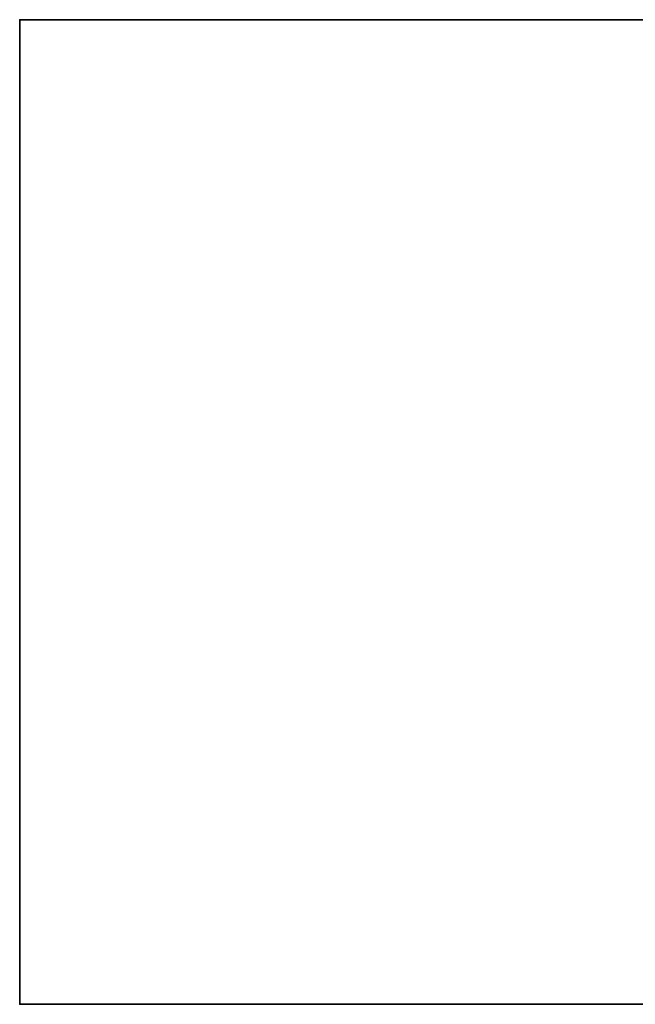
# Model space of a CAD drawing. Header units: millimetres. Extents: x -603 to 3703, y -120 to 193.
# Tile 274 of 656: x 822 to 953, y -35 to 174. Entities that reach past the tile are written whole.
import ezdxf

# ---------------------------------------------------------------- set-up
doc = ezdxf.new("R2010")
doc.units = ezdxf.units.MM
doc.layers.add('152', color=7, linetype='Continuous', true_color=0xffffff)

# ---------------------------------------------------------------- blocks, each defined once
blk = doc.blocks.new('UG_SURFACE_002')
at = {"layer": '152', "color": 252, "linetype": 'Continuous', "lineweight": 35}
for points in [[(2177.5, -35, 2213), (2177.5, 174.4, 2213), (822.5, 174.4, 2213), (822.5, -35, 2213)], [(822.5, -35, 2213), (822.5, 174.4, 2213), (822.5, 174.4, -7), (822.5, -35, -7)], [(822.5, -35, -7), (822.5, 174.4, -7), (972.5, 174.4, -7), (972.5, -35, -7)], [(822.5, 174.4, 2213), (2177.5, 174.4, 2213), (2027.5, 174.4, 2063), (972.5, 174.4, 2063)], [(972.5, 174.4, 2063), (972.5, 174.4, -7), (822.5, 174.4, -7), (822.5, 174.4, 2213)], [(2177.5, -35, 2213), (822.5, -35, 2213), (972.5, -35, 2063), (2027.5, -35, 2063)], [(822.5, -35, 2213), (822.5, -35, -7), (972.5, -35, -7), (972.5, -35, 2063)]]:
    blk.add_3dface(points, dxfattribs=at)

msp = doc.modelspace()

# ---------------------------------------------------------------- linework, layer by layer
at = {"layer": '152', "color": 252, "linetype": 'Continuous', "lineweight": -3, "true_color": 0x939598}
for p, q in [((822.5, -35, 2213), (822.5, 174.4, 2213)), ((822.5, 174.4, 2213), (2177.5, 174.4, 2213)), ((822.5, 174.4, -7), (822.5, 174.4, 2213)), ((822.5, 174.4, -7), (972.5, 174.4, -7)), ((822.5, 174.4, -7), (822.5, -35, -7)), ((822.5, -35, -7), (822.5, -35, 2213)), ((822.5, -35, 2213), (2177.5, -35, 2213)), ((822.5, -35, -7), (972.5, -35, -7))]:
    msp.add_line(p, q, dxfattribs=at)

# ---------------------------------------------------------------- block references
msp.add_blockref('UG_SURFACE_002', (0, 0), dxfattribs=at)

doc.saveas('drawing.dxf')
